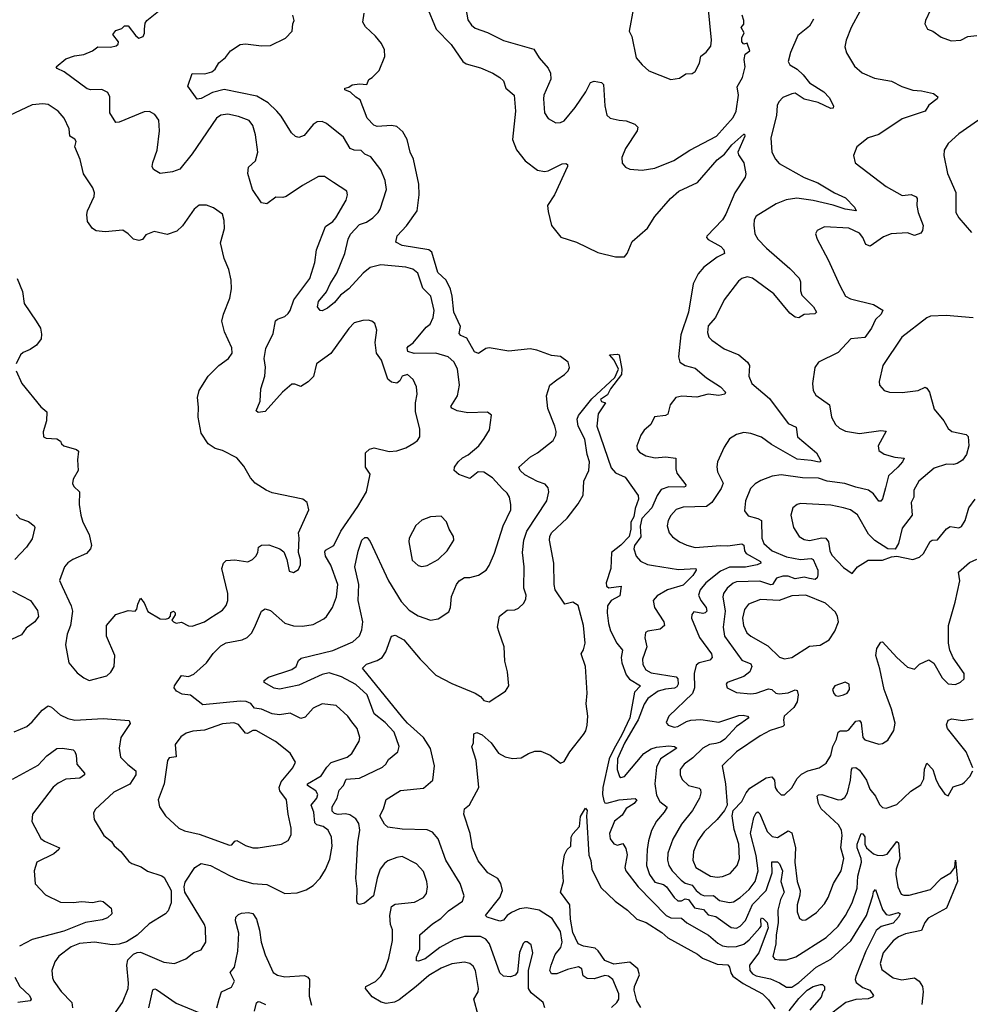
# Model space of a CAD drawing. Extents: x 1468344 to 1613994, y 525695 to 643861.
# Tile 371 of 427: x 1568285 to 1573629, y 620646 to 626179. Entities that reach past the tile are written whole.
import ezdxf

# ---------------------------------------------------------------- set-up
doc = ezdxf.new("R2010")
doc.units = 0

msp = doc.modelspace()

# ---------------------------------------------------------------- linework, layer by layer
at = {"layer": '0CON10XD'}
for points in [[(1570785.6, 626285), (1570805, 626177.5), (1570825, 626148), (1570845, 626131.2), (1570915, 626108), (1571005, 626061.5), (1571174.4, 626014.4), (1571206, 625965), (1571255, 625906.7), (1571268.6, 625878.6), (1571271.2, 625845), (1571232.2, 625755), (1571229.4, 625735), (1571235.9, 625655.9), (1571255, 625623.3), (1571299.3, 625599.3), (1571325, 625601.2), (1571345, 625611.2), (1571407.9, 625685), (1571466.7, 625773.3), (1571493.1, 625826.9), (1571515, 625833.5), (1571555.5, 625825.5), (1571567.8, 625815), (1571574.5, 625694.5), (1571585, 625643.3), (1571605, 625626), (1571655, 625614.3), (1571695, 625610.8), (1571742.4, 625592.4), (1571760.8, 625575), (1571756.9, 625555), (1571691.1, 625455), (1571669.2, 625405), (1571672.7, 625372.7), (1571691.2, 625351.2), (1571715, 625338.8), (1571785, 625334.4), (1571855, 625344.5), (1571962.7, 625387.3), (1572052.5, 625445), (1572201.9, 625525), (1572295, 625630), (1572312.1, 625665), (1572325.3, 625755), (1572317.4, 625802.6), (1572347.4, 625855), (1572362.5, 625915), (1572357.9, 625955), (1572363.7, 625986.3), (1572390, 626005), (1572375, 626046.7), (1572355, 626042.2), (1572343.9, 626055), (1572343.7, 626076.3), (1572357.5, 626105), (1572340.8, 626135), (1572355.6, 626154.4), (1572355.7, 626174.3), (1572346.7, 626205)], [(1570572.7, 626257.3), (1570625.6, 626125.6), (1570710.6, 626040.6), (1570775.6, 625945), (1570795, 625931.1), (1570875, 625907.7), (1570945, 625878.5), (1570984.4, 625855), (1571004.4, 625835), (1571018.6, 625795), (1571064.4, 625755), (1571072.9, 625665), (1571055.3, 625505), (1571077.3, 625447.3), (1571125.7, 625385.7), (1571195, 625334.4), (1571235, 625326.7), (1571255, 625330), (1571335, 625370), (1571355, 625370.6), (1571364, 625365), (1571365, 625353.3), (1571291.4, 625195), (1571252.2, 625135), (1571255, 625101.2), (1571275, 625022), (1571326.8, 624956.8), (1571415, 624929.3), (1571535, 624871.5), (1571635, 624847.1), (1571685, 624846), (1571700.6, 624865), (1571727.9, 624932.1), (1571815, 625008.1), (1571855, 625072.5), (1571942.9, 625175), (1571990, 625215), (1572095.3, 625264.7), (1572205, 625392), (1572246.9, 625423.1), (1572288.4, 625475), (1572355, 625535.8), (1572360, 625535), (1572360.6, 625525), (1572321.1, 625435), (1572325, 625418.8), (1572355.7, 625375), (1572366.4, 625313.6), (1572363.3, 625295), (1572305, 625206.7), (1572255, 625086), (1572235.5, 625055), (1572147, 624963), (1572145.7, 624955), (1572155, 624943.3), (1572226, 624905), (1572244, 624885), (1572247.5, 624865), (1572206.2, 624845), (1572130.9, 624789.1), (1572098.7, 624751.3), (1572070.6, 624695), (1572043.9, 624535), (1572001.3, 624408.7), (1571989.1, 624285), (1571996.2, 624255), (1572025, 624235.3), (1572081.2, 624221.2), (1572145.8, 624165.7), (1572224.3, 624115), (1572252, 624085), (1572248.8, 624075), (1572215, 624066.8), (1572155, 624075.3), (1572091.9, 624058.1), (1572006.4, 624063.6), (1571973.7, 624056.3), (1571941.2, 624015), (1571927.7, 623962.3), (1571915, 623953.8), (1571853.3, 623946.7), (1571833.3, 623905), (1571795, 623872.5), (1571776.1, 623843.9), (1571753.8, 623785), (1571756.2, 623765), (1571768.8, 623748.8), (1571805, 623727.5), (1571857.4, 623717.4), (1571915, 623723.3), (1571974, 623715), (1571974, 623655), (1571979.9, 623629.9), (1572029.5, 623565), (1572028, 623555), (1572018.2, 623551.8), (1571935, 623554.7), (1571891.4, 623538.6), (1571867.6, 623505), (1571838.3, 623435), (1571782.7, 623375), (1571772.7, 623332.7), (1571777.3, 623272.7), (1571741.8, 623225), (1571736.7, 623205), (1571751.4, 623165), (1571775, 623136.9), (1571815, 623117.1), (1571847.7, 623112.3), (1571988.7, 623088.7), (1572085, 623095.6), (1572088.6, 623085), (1572069.1, 623055), (1572015, 623001.2), (1571925.7, 622975), (1571868.8, 622941.2), (1571845.6, 622915), (1571853.3, 622875), (1571905.3, 622795.3), (1571909.4, 622775), (1571885.3, 622754.7), (1571816.4, 622743.6), (1571802.5, 622735), (1571798.9, 622705), (1571810.3, 622655), (1571786.2, 622585), (1571787.1, 622555), (1571805.7, 622525.7), (1571835, 622509.4), (1571975.5, 622485.5), (1571984.8, 622474.8), (1571986.5, 622445), (1571979.3, 622430.7), (1571966.8, 622423.2), (1571915, 622417.2), (1571873.5, 622405), (1571816.9, 622365), (1571795, 622333.3), (1571761.6, 622245), (1571745, 622216.8), (1571685, 622114.1), (1571645.9, 622025), (1571643, 621965), (1571656, 621925), (1571665, 621920.5), (1571685, 621926.7), (1571793.8, 622055), (1571835, 622081.5), (1571865, 622091.1), (1571935, 622099), (1571965.2, 622095.2), (1571980, 622085), (1571887.5, 622025), (1571865, 621979.2), (1571855.8, 621885), (1571865, 621821.2), (1571883.5, 621785), (1571923.9, 621753.9), (1571907.3, 621725), (1571864.6, 621675), (1571837.1, 621622.9), (1571819.4, 621565), (1571812.9, 621515), (1571809.4, 621425), (1571824.8, 621374.8), (1571855, 621332.8), (1571905, 621318.1), (1571921.4, 621305), (1571963.9, 621245), (1571985, 621227.5), (1572005, 621227.1), (1572025, 621238.4), (1572044.5, 621235), (1572078.2, 621188.2), (1572128.1, 621178.1), (1572155, 621147.6), (1572198.2, 621138.2), (1572285, 621077.9), (1572315, 621072.7), (1572335, 621084.5), (1572365, 621116.7), (1572405, 621207.4), (1572481.6, 621285), (1572514.3, 621385), (1572513, 621447), (1572545, 621446.4), (1572556, 621436), (1572573.4, 621395), (1572563.1, 621335), (1572583, 621275), (1572562.6, 621235), (1572546.5, 621175), (1572548.1, 621105), (1572536.5, 621035), (1572535.8, 620985), (1572518.5, 620915), (1572530, 620900), (1572555, 620895.4), (1572595, 620895.5), (1572648.2, 620911.8), (1572819.4, 621020.6), (1572885.3, 621084.7), (1572927.9, 621145), (1572964.1, 621215.9), (1572992.3, 621297.7), (1572996.3, 621365), (1573016.2, 621445), (1573014.8, 621465), (1572993.1, 621525), (1572992.6, 621545), (1573015, 621605.7), (1573025, 621603.1), (1573035, 621586), (1573036.3, 621546.3), (1573046.1, 621525), (1573085, 621491.1), (1573105, 621483.2), (1573135, 621481.3), (1573160.6, 621489.4), (1573215, 621560.8), (1573225, 621554), (1573232.8, 621465), (1573211.8, 621405), (1573210, 621375), (1573220.4, 621305), (1573240, 621265), (1573255, 621258.9), (1573285, 621259.8), (1573405, 621291.4), (1573465, 621352.1), (1573518.9, 621385), (1573541.2, 621415), (1573545, 621456.4), (1573555.9, 621335), (1573494.4, 621185.6), (1573391.1, 621128.9), (1573372.9, 621105), (1573355, 621060.4), (1573265, 621042.1), (1573225, 621024.5), (1573195, 621002.9), (1573138.8, 620935), (1573121.2, 620875), (1573130.5, 620840.5), (1573194.2, 620795), (1573243.1, 620783.1), (1573315, 620794.6), (1573341.1, 620775), (1573360, 620745), (1573364.5, 620715), (1573355.6, 620645)], [(1571735.5, 626245), (1571711.9, 626115), (1571725.6, 626085), (1571750, 625965), (1571783.3, 625925), (1571822.3, 625892.3), (1571945, 625842.5), (1571995, 625850), (1572030, 625875), (1572065, 625876.2), (1572081.2, 625888.8), (1572105.8, 625935), (1572114, 625975), (1572143.9, 625996.1), (1572169.7, 626030.3), (1572174.2, 626065), (1572154.4, 626255)], [(1573010.4, 626229.6), (1572958.6, 626135), (1572930.8, 626065), (1572922.7, 626027.3), (1572932.2, 625992.2), (1572977.9, 625917.9), (1573021.3, 625881.3), (1573090.3, 625850.3), (1573186.4, 625833.6), (1573243, 625803), (1573305, 625783.6), (1573355, 625780), (1573422.5, 625765), (1573446.7, 625745), (1573442.5, 625735), (1573395, 625698), (1573374.2, 625665), (1573245, 625622.5), (1573115, 625534.3), (1573055, 625515.8), (1572991.2, 625465), (1572972, 625415), (1572981.2, 625375), (1573155, 625241.9), (1573245, 625191.4), (1573296.9, 625196.9), (1573324.4, 625184.4), (1573330, 625175), (1573328.2, 625135), (1573336.4, 625095), (1573362.8, 625022.8), (1573360.4, 624995), (1573350.4, 624979.6), (1573315, 624966.2), (1573275, 624980.8), (1573183.3, 624975), (1573140.9, 624959.1), (1573065, 624906.7), (1573041.9, 624915), (1573024.4, 624955), (1573005, 624980), (1572945, 625006.9), (1572810, 625015), (1572767.5, 624995), (1572758.8, 624975), (1572768, 624945), (1572830.3, 624830.3), (1572894.6, 624684.6), (1572927.1, 624625), (1572955, 624609.5), (1573085, 624578.9), (1573136.8, 624546.8)], [(1573405.8, 626235), (1573376.2, 626175), (1573373.8, 626155), (1573387.5, 626125), (1573417.5, 626115), (1573465, 626080), (1573520.5, 626060.5), (1573575, 626064), (1573615, 626083.8), (1573665, 626090.8)], [(1569762.9, 624085), (1569665, 623978), (1569625, 623971.2), (1569615, 623980), (1569636.9, 624035), (1569641.2, 624105), (1569662.7, 624175), (1569666.1, 624226.1), (1569659.1, 624275), (1569668.7, 624331.3), (1569710.5, 624415), (1569723.8, 624486.2), (1569735, 624496.7), (1569775, 624511.4), (1569795, 624528.1), (1569806.2, 624545), (1569825.4, 624605), (1569917.1, 624725), (1569944.4, 624815), (1569954.5, 624885), (1570003.8, 625016.2), (1570045, 625045.6), (1570061.5, 625065), (1570120.6, 625165), (1570128.1, 625195), (1570124.2, 625215), (1570050, 625265), (1569998.3, 625298.3), (1569965, 625297.5), (1569875, 625247.5), (1569783.6, 625186.4), (1569765, 625180.6), (1569725, 625180.8), (1569675, 625144), (1569645, 625150.8), (1569594.6, 625225), (1569567.5, 625315), (1569570.6, 625349.4), (1569610, 625385), (1569624, 625435), (1569611.5, 625531.5), (1569596.5, 625585), (1569575, 625612.9), (1569514.4, 625635.6), (1569455, 625647.8), (1569415, 625643.1), (1569390.8, 625625), (1569254.3, 625425), (1569185, 625339.4), (1569145, 625324.2), (1569075, 625314.2), (1569037.9, 625337.9), (1569030.6, 625355), (1569033.3, 625376.7), (1569057.7, 625445), (1569070.6, 625555), (1569068, 625615), (1569045.5, 625645.5), (1569015, 625662.5), (1568985, 625661.4), (1568845, 625604), (1568825, 625602), (1568791.2, 625655), (1568792.2, 625745), (1568780.7, 625770.7), (1568746.9, 625786.9), (1568685, 625784.2), (1568665, 625791.1), (1568535, 625885.6), (1568496.2, 625905), (1568490.8, 625915), (1568545, 625960), (1568593.4, 625976.6), (1568645, 625983.5), (1568695.4, 626004.6), (1568725, 626026.5), (1568795, 626024.4), (1568828.3, 626031.7), (1568838.9, 626041.1), (1568840.6, 626055), (1568808.9, 626095), (1568825, 626117.5), (1568860.2, 626129.8), (1568875, 626145.4), (1568895.4, 626145), (1568937.6, 626087.6), (1568955, 626076), (1568978.8, 626085), (1568986.7, 626103.3), (1568986.9, 626125), (1568991.2, 626158.8), (1569000, 626175), (1569065, 626227.5)], [(1570863.1, 620585), (1570837.7, 620675), (1570861.5, 620715), (1570864.5, 620735), (1570847.7, 620835), (1570835, 620860), (1570815, 620875.6), (1570785, 620883.3), (1570715, 620872.7), (1570655, 620849.6), (1570585, 620807.2), (1570514.6, 620745), (1570418.9, 620671.1), (1570391.6, 620658.4), (1570345, 620649.6), (1570317.2, 620657.2), (1570267.5, 620687.5), (1570228.8, 620735), (1570231.2, 620745), (1570285, 620774.4), (1570315, 620804.3), (1570338.8, 620845), (1570360.8, 620905), (1570380.4, 621005), (1570380.4, 621065), (1570370.5, 621095), (1570365.4, 621145), (1570374.4, 621195), (1570395, 621208.5), (1570505, 621218.9), (1570555, 621246), (1570571.1, 621268.9), (1570577.8, 621305), (1570574.4, 621335), (1570555, 621392), (1570515.4, 621435.4), (1570435, 621475.8), (1570405, 621471.4), (1570355, 621451.5), (1570335, 621436.7), (1570312, 621405), (1570294.5, 621355), (1570274.2, 621255), (1570223.6, 621213.6), (1570195, 621206.7), (1570185, 621212.5), (1570180, 621225), (1570181.9, 621295), (1570174.1, 621355), (1570185.8, 621555), (1570197.4, 621625), (1570191.7, 621661.7), (1570175, 621687.9), (1570140.6, 621710.6), (1570116.6, 621716.6), (1570075, 621712.7), (1570055, 621717.2), (1570042, 621732), (1570041.8, 621755), (1570070, 621805), (1570080.8, 621849.2), (1570105, 621875.8), (1570119.8, 621910.2), (1570195, 621916.2), (1570325, 621978.2), (1570343.5, 621995), (1570358.9, 622021.1), (1570410.8, 622065), (1570418.5, 622095), (1570390.8, 622175), (1570339.7, 622229.7), (1570278.1, 622278.1), (1570238.6, 622385), (1570175, 622442.2), (1570095, 622485.9), (1570025, 622508.7), (1569985, 622499.4), (1569855, 622440), (1569745, 622416.7), (1569715, 622422.5), (1569660, 622455), (1569658.8, 622465), (1569683.3, 622485), (1569815, 622526.4), (1569839.5, 622545), (1569852.7, 622577.3), (1569868.3, 622591.7), (1570045, 622634.8), (1570157.3, 622682.7), (1570195, 622715.6), (1570209.1, 622750.9), (1570214.1, 622795), (1570187, 622915), (1570191.6, 623005), (1570169.5, 623105), (1570188.1, 623191.9), (1570209.4, 623255), (1570225, 623270), (1570239.1, 623269.1), (1570255, 623245.8), (1570358.7, 623025), (1570429, 622909), (1570475, 622860.9), (1570525, 622829.1), (1570595, 622804.2), (1570637.7, 622812.3), (1570698.3, 622851.7), (1570706.7, 622875), (1570712.6, 622937.4), (1570740, 623005), (1570755, 623025.8), (1570785, 623044.4), (1570815, 623044.3), (1570865, 623057.1), (1570907.5, 623085), (1570925, 623111.2), (1570955, 623181.2), (1571002.2, 623335), (1571045.5, 623425), (1571046.9, 623455), (1571037.8, 623495), (1571025, 623518.6), (1570998.3, 623541.7), (1570943.5, 623605), (1570895, 623636.9), (1570861.5, 623638.5), (1570815, 623600), (1570752.8, 623622.8), (1570728, 623645), (1570729.2, 623665), (1570750, 623695), (1570775, 623716.7), (1570806.8, 623733.2), (1570865.8, 623785), (1570896, 623825), (1570926.2, 623875), (1570936.7, 623956.7), (1570915, 623973.3), (1570805, 623970), (1570745, 623980.4), (1570714, 623995), (1570708, 624005), (1570746.7, 624065), (1570757.7, 624125), (1570746.3, 624216.3), (1570726, 624256), (1570693.7, 624283.6), (1570625, 624305.3), (1570503.3, 624303.3), (1570466.7, 624315), (1570464.2, 624335), (1570470.8, 624345), (1570496.8, 624363.2), (1570569.2, 624450.8), (1570592.4, 624467.6), (1570608.9, 624505), (1570615.4, 624545), (1570595.6, 624625), (1570551, 624671), (1570523.5, 624755), (1570495, 624776.4), (1570455, 624788.5), (1570315, 624801.8), (1570255, 624785.8), (1570216.2, 624755), (1570135, 624667.3), (1570088.3, 624631.7), (1570055, 624590.7), (1570015, 624557.5), (1569985, 624542.9), (1569974.6, 624544.6), (1569960, 624565), (1569964.5, 624595), (1570010.6, 624649.4), (1570030, 624695), (1570068.8, 624755), (1570112.7, 624865), (1570132.4, 624945), (1570145.6, 624974.4), (1570195, 625028.5), (1570235, 625042.1), (1570270, 625065), (1570300.5, 625095), (1570311.8, 625115), (1570347.5, 625225), (1570340, 625275), (1570316, 625336), (1570258.3, 625408.3), (1570225, 625423.1), (1570204.1, 625444.1), (1570165, 625446.5), (1570143.2, 625455), (1570105, 625519.6), (1570010, 625595), (1569985, 625607.8), (1569956.7, 625605), (1569935, 625590), (1569885, 625529.2), (1569855, 625516.7), (1569835, 625523.3), (1569812.7, 625542.7), (1569755, 625636.7), (1569731.2, 625665), (1569682, 625712), (1569618.9, 625748.9), (1569435, 625786.8), (1569370, 625770), (1569305, 625735.5), (1569283.4, 625733.4), (1569231.2, 625805), (1569255, 625876.2), (1569325.8, 625875.8), (1569365, 625885.7), (1569385, 625902), (1569405, 625937.1), (1569443.1, 625966.9), (1569470.6, 626005), (1569525, 626039.5), (1569555, 626043.6), (1569645, 626033.1), (1569695, 626034.5), (1569780, 626075), (1569816.2, 626115), (1569820, 626155), (1569828.8, 626175), (1569820.8, 626205)], [(1571304.7, 624155.3), (1571347.5, 624185), (1571367.5, 624205), (1571376, 624225), (1571367.5, 624255), (1571325, 624285.5), (1571275, 624292.1), (1571192.6, 624322.6), (1571155, 624329.1), (1571035, 624315.8), (1570925, 624335.4), (1570905, 624330.9), (1570865, 624303.6), (1570842.4, 624312.4), (1570799.1, 624389.1), (1570764.3, 624405), (1570755.8, 624415), (1570762.7, 624455), (1570725.3, 624535), (1570716.3, 624625), (1570706, 624665), (1570682, 624715), (1570635, 624759.2), (1570602.6, 624872.6), (1570585, 624885.3), (1570435, 624910), (1570399.3, 624929.3), (1570406.2, 624965), (1570460.2, 625019.8), (1570518.9, 625105), (1570530.9, 625195), (1570528.8, 625255), (1570499.5, 625395), (1570479.6, 625435), (1570463.1, 625505), (1570438.7, 625548.7), (1570405, 625578.2), (1570374.6, 625585.4), (1570295, 625578.6), (1570275, 625586), (1570238.8, 625625), (1570199.3, 625729.3), (1570175, 625743.3), (1570145, 625772.5), (1570112.5, 625785), (1570112.5, 625795), (1570135, 625800), (1570155, 625813.3), (1570195, 625818.6), (1570237.5, 625815), (1570247, 625843), (1570267.5, 625855), (1570305.8, 625894.2), (1570338.3, 625971.7), (1570335, 626010), (1570318.8, 626045), (1570285.7, 626085.7), (1570228.3, 626138.3), (1570214.2, 626165), (1570221.2, 626215)], [(1572747.9, 626182.1), (1572725, 626143.5), (1572660, 626090), (1572617.8, 625995), (1572604.3, 625945), (1572615, 625926), (1572655, 625901.5), (1572689.4, 625869.4), (1572725, 625824.5), (1572804.5, 625774.5), (1572835, 625741.2), (1572858.8, 625695), (1572858, 625682), (1572845, 625680.8), (1572773.3, 625713.3), (1572695, 625733.1), (1572645, 625765.4), (1572625, 625763.2), (1572575, 625741.8), (1572552, 625718), (1572543.4, 625696.6), (1572539.2, 625640.8), (1572508.1, 625515), (1572512.5, 625435), (1572533.5, 625395), (1572555, 625371.8), (1572695, 625291.8), (1572772.1, 625262.1), (1572866.2, 625206.2), (1572927.5, 625177.5), (1572978.6, 625125), (1572986.7, 625105), (1572925, 625113.9), (1572857.2, 625137.2), (1572745, 625162.6), (1572653.8, 625176.2), (1572593.8, 625166.2), (1572536.9, 625145), (1572425.7, 625075), (1572414.5, 625055), (1572411.1, 625025), (1572416.6, 624976.6), (1572434.4, 624945), (1572482.5, 624895), (1572615, 624781.4), (1572666.6, 624726.6), (1572674.5, 624705), (1572673.6, 624655), (1572680.9, 624630.9), (1572746.9, 624565), (1572764, 624535), (1572754.3, 624525.7), (1572695, 624523.1), (1572665, 624504), (1572645, 624507.1), (1572615, 624530.5), (1572525, 624638.2), (1572405, 624726), (1572375, 624734), (1572345, 624724.6), (1572325, 624708.8), (1572245.5, 624604.5), (1572197.1, 624505), (1572155, 624458.8), (1572150.7, 624420.7), (1572158.9, 624395), (1572175, 624378.9), (1572245, 624329.4), (1572326.7, 624295), (1572376.7, 624255), (1572387.5, 624235), (1572384.4, 624175), (1572401.5, 624135), (1572499.5, 624049.5), (1572605, 623909.1), (1572649.4, 623889.4), (1572658.2, 623835), (1572763.8, 623745), (1572786.4, 623703.6), (1572786.4, 623693.6), (1572778.3, 623691.7), (1572735, 623702.7), (1572655, 623710.2), (1572511.2, 623791.2), (1572455, 623832.7), (1572395, 623853.3), (1572355, 623860), (1572315, 623848.8), (1572275.8, 623824.2), (1572245, 623776.7), (1572206.9, 623695), (1572203.4, 623666.6), (1572208.3, 623638.3), (1572240.3, 623575), (1572229.1, 623545), (1572175.4, 623465), (1572145, 623442.4), (1572015, 623438.7), (1571975, 623425.5), (1571945, 623392.9), (1571930.5, 623365), (1571925.6, 623335), (1571935.5, 623295.5), (1571955, 623272.9), (1571995, 623245.6), (1572035, 623225.6), (1572082.6, 623212.6), (1572225, 623224.2), (1572265, 623221.9), (1572345, 623232.7), (1572355.9, 623225.9), (1572359.7, 623195), (1572368.8, 623178.8), (1572449.2, 623135), (1572452, 623125), (1572431.2, 623115), (1572365, 623101.9), (1572275, 623102.3), (1572225, 623079.6), (1572142.2, 623015), (1572109.3, 622975), (1572100, 622945), (1572114.9, 622914.9), (1572143.4, 622875), (1572147.8, 622855), (1572138.9, 622845), (1572125, 622841.4), (1572075, 622851.1), (1572063.2, 622836.8), (1572061.8, 622815), (1572106.4, 622706.4), (1572173.6, 622615), (1572178.1, 622595), (1572165, 622580), (1572105.4, 622564.6), (1572087.6, 622552.4), (1572076, 622504), (1572077.7, 622425), (1572068, 622392), (1571934.2, 622265), (1571919.3, 622229.3), (1571930, 622215), (1571965, 622203.5), (1571985, 622206.7), (1572034.1, 622235.9), (1572057.1, 622242.9), (1572114.7, 622245.3), (1572215, 622231.6), (1572328, 622268), (1572351.1, 622271.1), (1572376.2, 622265), (1572383.8, 622255), (1572315, 622206.1), (1572248.2, 622135), (1572225, 622118), (1572199.2, 622110.8), (1572162.9, 622105), (1572125, 622085.9), (1572069.3, 622030.7), (1572020, 621995), (1571998.5, 621965), (1571997.8, 621935), (1572009.8, 621909.8), (1572045, 621874.5), (1572105, 621860), (1572112.5, 621852.5), (1572114.1, 621835), (1572105.9, 621805), (1572066.9, 621735), (1572005, 621658.5), (1571956.4, 621573.6), (1571928.8, 621495), (1571927.1, 621455), (1571934, 621425), (1571952.3, 621395), (1572002.7, 621342.7), (1572026.8, 621326.8), (1572065, 621314.7), (1572087.1, 621285), (1572115, 621262.4), (1572135, 621254.4), (1572185, 621256.3), (1572218.3, 621228.3), (1572275, 621217.8), (1572297.6, 621222.4), (1572334.4, 621245.6), (1572385, 621290.3), (1572420, 621335), (1572437.1, 621395), (1572425, 621481.9)], [(1568266, 624205), (1568298, 624135), (1568404.1, 624004.1), (1568437.5, 623975), (1568436.1, 623923.9), (1568417, 623863), (1568420, 623835), (1568435, 623826.7), (1568495, 623823.3), (1568515, 623810), (1568520, 623795), (1568534.1, 623784.1), (1568604, 623764), (1568616.7, 623755), (1568610, 623705), (1568613.8, 623645), (1568585, 623597.5), (1568582.3, 623572.3), (1568590, 623555), (1568622, 623525), (1568620, 623455), (1568629.2, 623395), (1568640.8, 623355), (1568675.8, 623285), (1568688.6, 623225), (1568682.9, 623205), (1568661.5, 623178.5), (1568583.3, 623145), (1568555, 623126.2), (1568536.7, 623105), (1568508.3, 623028.3), (1568525, 622993.3), (1568574.3, 622884.3), (1568582, 622855), (1568571.2, 622775), (1568552, 622725), (1568542, 622665), (1568561.2, 622565), (1568608.8, 622508.8), (1568645, 622480), (1568675, 622466), (1568775, 622492), (1568797.9, 622512.1), (1568815.8, 622545), (1568820, 622605), (1568774, 622715), (1568773.8, 622775), (1568825, 622836.2), (1568895, 622858), (1568935, 622855.7), (1568944.5, 622865.5), (1568949.5, 622895), (1568965, 622927.5), (1568985, 622901.2), (1569005, 622854), (1569075, 622812.9), (1569105, 622810), (1569123.8, 622816.2), (1569133.3, 622826.7), (1569135, 622846.7), (1569150, 622855), (1569160, 622845), (1569160, 622835), (1569140, 622805), (1569150, 622795), (1569165, 622787.5), (1569195, 622792.5), (1569235, 622772.5), (1569255, 622770.8), (1569325, 622794.2), (1569353.3, 622815), (1569425, 622860), (1569445, 622886.2), (1569455.4, 622914.6), (1569455.6, 622955), (1569422, 623095), (1569430, 623125), (1569445, 623140), (1569495, 623144), (1569567.3, 623132.7), (1569594.1, 623145.9), (1569613.3, 623165), (1569623.3, 623185), (1569627.5, 623215), (1569645, 623226.2), (1569685, 623228), (1569746.7, 623205), (1569769.4, 623189.4), (1569786.2, 623145), (1569800.5, 623080.5), (1569825, 623073.3), (1569851.7, 623088.3), (1569863.3, 623115), (1569863.3, 623145), (1569852, 623185), (1569856.9, 623265), (1569852.5, 623295), (1569910, 623425), (1569901.2, 623465), (1569877.5, 623485), (1569705, 623520.8), (1569671.2, 623535), (1569608.8, 623575), (1569582.5, 623605), (1569545, 623670), (1569505, 623716.2), (1569425, 623758.6), (1569385, 623769.4), (1569345.3, 623795.3), (1569305.6, 623855), (1569289.4, 623945), (1569291.2, 624001.2), (1569284, 624055), (1569293.8, 624095), (1569343.8, 624175), (1569404.5, 624235.5), (1569459.2, 624275), (1569479.4, 624305), (1569478, 624335), (1569436.2, 624425), (1569421.2, 624485), (1569430, 624525), (1569466.9, 624615), (1569475.8, 624665.8), (1569473.1, 624715), (1569460, 624775), (1569435, 624837.5), (1569414.4, 624925), (1569436.7, 625005), (1569435, 625050), (1569425, 625086.7), (1569375, 625121.2), (1569336.1, 625136.1), (1569293.6, 625136.4), (1569266.1, 625113.9), (1569200.3, 625019.7), (1569168.6, 624991.4), (1569115, 624972), (1569040.7, 624989.3), (1568995, 624970), (1568975, 624943.8), (1568955, 624937.5), (1568925.6, 624945.6), (1568895, 624976.2), (1568865, 624996), (1568765, 624987.5), (1568715, 624992.9), (1568694, 625005), (1568667.1, 625045), (1568661.9, 625085), (1568665.7, 625105), (1568704, 625185), (1568706.1, 625206.1), (1568696.7, 625235), (1568643.7, 625313.7), (1568625, 625393.3), (1568596.2, 625465), (1568602.5, 625495), (1568595, 625507.5), (1568567.5, 625525), (1568562.5, 625565), (1568536.1, 625626.1), (1568502.5, 625665), (1568445, 625702), (1568415, 625707.1), (1568355, 625701.4), (1568225, 625638)], [(1573675.5, 625614.5), (1573565, 625538), (1573505, 625483.8), (1573482, 625445), (1573479.2, 625415), (1573500.8, 625315), (1573547.8, 625207.8), (1573547.5, 625095), (1573564, 625065), (1573635, 624983.8)], [(1568270.8, 624725), (1568300.9, 624650.9), (1568311.4, 624585), (1568377.1, 624485), (1568402.7, 624445), (1568408.7, 624411.3), (1568405.6, 624385), (1568380.4, 624349.6), (1568345, 624325.7), (1568305, 624309.2), (1568290, 624295), (1568266.2, 624245)], [(1573136.8, 624546.8), (1573127.8, 624525), (1573095.6, 624495), (1573072.9, 624445), (1573036.4, 624393.6), (1572956.2, 624385), (1572885, 624308.6), (1572775.4, 624254.6), (1572754.4, 624225), (1572741.4, 624135), (1572746, 624095), (1572759.7, 624069.7), (1572836.9, 624015), (1572849.2, 623945), (1572870.8, 623905), (1572893.8, 623883.8), (1572927.1, 623867.1), (1573005, 623853.9), (1573125, 623870.9), (1573156, 623866), (1573111.1, 623785), (1573115, 623758), (1573145, 623736.5), (1573205, 623720.5), (1573256, 623715), (1573247.1, 623695), (1573221.5, 623665), (1573168.9, 623615), (1573152.7, 623547.3), (1573135, 623486.7), (1573125, 623473.8), (1573115, 623473.8), (1573084.5, 623515), (1573057.1, 623535), (1572985, 623551.1), (1572922.8, 623572.8), (1572825, 623584.8), (1572775, 623601.8), (1572685.3, 623605.3), (1572565, 623621.2), (1572515, 623613.5), (1572451.3, 623588.7), (1572419.4, 623570.6), (1572393.1, 623545), (1572365.5, 623475), (1572359.7, 623419.7), (1572380.7, 623390.7), (1572435, 623376.7), (1572454.2, 623364.2), (1572457.6, 623265), (1572468.5, 623235), (1572515.5, 623195), (1572595, 623161.1), (1572675, 623145.2), (1572735, 623150.3), (1572745, 623145.5), (1572771.6, 623085), (1572771.2, 623058.8), (1572767.2, 623042.8), (1572757.1, 623032.9), (1572725, 623038.2), (1572695, 623046), (1572645, 623037.7), (1572605, 623052.5), (1572575, 623052.6), (1572539.8, 623040.2), (1572516.8, 623005), (1572507.4, 623002.6), (1572445, 623023.4), (1572315, 623019.2), (1572295, 623012.5), (1572262.5, 622985), (1572242.1, 622955), (1572236.8, 622935), (1572250.3, 622855), (1572240.3, 622765), (1572246.8, 622715), (1572345, 622579.6), (1572395, 622559.4), (1572400, 622545), (1572389.6, 622515), (1572355, 622488.5), (1572261.2, 622455), (1572256.2, 622445), (1572261.2, 622425), (1572315, 622397.1), (1572395, 622390), (1572425, 622393.8), (1572495, 622418.4), (1572512.5, 622415), (1572534.7, 622394.8), (1572555, 622389.6), (1572605, 622396.7), (1572645, 622413.3), (1572655, 622409.2), (1572661.8, 622385), (1572655, 622346), (1572636.7, 622313.3), (1572582.5, 622265), (1572577.9, 622245), (1572582.5, 622215), (1572575, 622206.7), (1572504.2, 622185), (1572447.1, 622155), (1572314.4, 622065), (1572234.4, 621985.6), (1572253.3, 621885), (1572261.2, 621765), (1572246.1, 621733.9), (1572206, 621685), (1572132.5, 621615), (1572096.2, 621565), (1572072.3, 621505), (1572068.2, 621455), (1572085.6, 621415), (1572168.8, 621365), (1572205, 621359.6), (1572236.7, 621363.3), (1572279.6, 621380.4), (1572318.2, 621425), (1572331.8, 621465), (1572327.1, 621545), (1572302.1, 621627.9), (1572290, 621705), (1572296, 621734), (1572345, 621786), (1572368.5, 621835), (1572389.2, 621860.8), (1572481.7, 621918.3), (1572513.8, 621923.8), (1572528.8, 621905), (1572532.5, 621865), (1572542.9, 621845), (1572565, 621822), (1572585, 621823.8), (1572625, 621862), (1572656.2, 621915), (1572680.3, 621939.7), (1572715, 621957.7), (1572778.8, 621975), (1572819.2, 622000.8), (1572845, 622044), (1572856.7, 622095), (1572876.2, 622135), (1572885.7, 622174.3), (1572896.9, 622183.1), (1572935, 622182.9), (1572945, 622188.2), (1572985, 622236.2), (1573005, 622240), (1573015, 622227.5), (1573024.5, 622145), (1573035, 622131.9), (1573115, 622107.1), (1573135, 622110.8), (1573165, 622130.8), (1573199.2, 622185), (1573205.6, 622225), (1573186.5, 622305), (1573160.6, 622370.6), (1573144.1, 622415), (1573120.3, 622530.3), (1573097.1, 622605), (1573104.2, 622645), (1573125, 622680), (1573135, 622683.3), (1573215.3, 622595.3), (1573275, 622540), (1573315, 622530), (1573342.8, 622557.2), (1573395, 622581.4), (1573423.5, 622563.5), (1573471.1, 622481.1), (1573505, 622445.8), (1573545, 622442.9), (1573574.4, 622455.6), (1573594, 622475), (1573594.3, 622505), (1573531.9, 622591.9), (1573513.8, 622635), (1573506.1, 622675), (1573506.5, 622775), (1573544.1, 622905.9), (1573570, 623025), (1573561.4, 623075), (1573625, 623129.4), (1573665, 623147.5)], [(1573645, 624503.1), (1573493, 624517), (1573405, 624512.5), (1573385, 624504), (1573244.3, 624395), (1573137.1, 624235), (1573115.8, 624145), (1573118, 624125), (1573145, 624096), (1573173.6, 624086.4), (1573245, 624083.1), (1573335, 624095.6), (1573375, 624114.2), (1573385, 624109.2), (1573398.5, 624085), (1573425, 623990), (1573480, 623925), (1573505, 623882.5), (1573525, 623864), (1573605, 623847.5), (1573617, 623837), (1573620.8, 623785), (1573606.6, 623735), (1573585, 623703.1), (1573555, 623685.6), (1573535, 623679.4), (1573495, 623681.5), (1573425, 623658.2), (1573340, 623585), (1573311.8, 623535), (1573311.5, 623495), (1573296.9, 623465), (1573302.7, 623395), (1573245, 623321.2), (1573224.4, 623235.6), (1573206.2, 623203.8), (1573165, 623205.6), (1573092.2, 623252.2), (1573057.2, 623287.2), (1572995, 623396.7), (1572955, 623423.8), (1572915, 623435.5), (1572845, 623450), (1572675, 623460.5), (1572654.6, 623455.4), (1572632, 623435), (1572620.8, 623395), (1572634.3, 623325), (1572667.5, 623275), (1572695, 623257.8), (1572725, 623252.9), (1572795, 623267.3), (1572815.7, 623265.7), (1572830.8, 623245), (1572839.6, 623195), (1572850.4, 623170.4), (1572915, 623100), (1572965, 623066.7)], [(1568792.2, 620555), (1568863.6, 620655), (1568894.6, 620735), (1568897.3, 620765), (1568888.2, 620865), (1568893.8, 620896.2), (1568925, 620927.5), (1568945, 620937.5), (1568965, 620938.1), (1569095, 620881.9), (1569155, 620875.7), (1569219.7, 620900.3), (1569265, 620936.2), (1569305, 620951.2), (1569332, 620995), (1569330, 621075), (1569324.2, 621094.2), (1569214, 621275), (1569209.2, 621305), (1569215, 621332.5), (1569270, 621415), (1569305, 621436.5), (1569358, 621425), (1569465, 621369.5), (1569509.4, 621349.4), (1569595.7, 621324.3), (1569675, 621318.8), (1569775, 621267.5), (1569845, 621271.4), (1569895, 621288.6), (1569935, 621314.2), (1569974.6, 621355.4), (1570005, 621404), (1570028, 621462), (1570042.5, 621535), (1570038.8, 621585), (1570020, 621625), (1569990.6, 621645), (1569955.2, 621655.2), (1569945.2, 621665.2), (1569938.6, 621725), (1569923.4, 621765), (1569954.7, 621805), (1569960.4, 621825), (1569949.5, 621845), (1569903.6, 621875), (1569903.5, 621885), (1569980.8, 621929.2), (1570011.2, 621978.8), (1570036, 622004), (1570126, 622034), (1570152.5, 622055), (1570194.2, 622125), (1570196.5, 622145), (1570182.2, 622195), (1570153.1, 622233.1), (1570129.2, 622265), (1570065, 622325.6), (1569985, 622334.3), (1569935, 622310), (1569890.9, 622259.1), (1569865, 622252.5), (1569805, 622281.1), (1569745, 622272.6), (1569705, 622277.4), (1569645, 622304.3), (1569605, 622310.5), (1569585, 622336.2), (1569557.6, 622347.6), (1569525, 622349.2), (1569315, 622329.5), (1569245, 622383.1), (1569199.3, 622389.3), (1569166.2, 622405), (1569153.8, 622425), (1569156.2, 622435), (1569195, 622493.8), (1569235, 622488.6), (1569265, 622501.5), (1569335.7, 622564.3), (1569372.4, 622617.6), (1569415, 622660), (1569445, 622677.7), (1569535, 622693.5), (1569563.8, 622706.2), (1569589.1, 622730.9), (1569606, 622764), (1569643.8, 622855), (1569665, 622868.8), (1569695, 622858.6), (1569775, 622787.5), (1569825, 622772.7), (1569875, 622771.5), (1569935, 622780.6), (1569995, 622811.4), (1570010, 622825), (1570044.4, 622875), (1570065.5, 622935), (1570074.5, 623005), (1570035, 623113.1), (1570004.7, 623165), (1570000.7, 623189.3), (1570005, 623198.1), (1570051.2, 623225), (1570090, 623305), (1570186.4, 623443.6), (1570234.4, 623525), (1570255.6, 623625), (1570230, 623665), (1570230, 623745), (1570252.5, 623765), (1570277.7, 623772.3), (1570362.7, 623752.7), (1570405, 623755.8), (1570455, 623772.9), (1570500.9, 623799.1), (1570522, 623815), (1570534.2, 623835), (1570535, 623880), (1570510, 623975), (1570510, 624025), (1570518.9, 624075), (1570515.8, 624115), (1570496.2, 624156.2), (1570465, 624184.5), (1570435, 624175.4), (1570421.2, 624148.8), (1570405, 624136.9), (1570375, 624142.7), (1570355, 624159.5), (1570318.5, 624265), (1570290.4, 624305), (1570282.7, 624365), (1570293.1, 624435), (1570281.1, 624471.1), (1570265.6, 624485.6), (1570245, 624491.4), (1570215, 624488.6), (1570164.5, 624475.5), (1570135, 624444), (1570035, 624302.5), (1569953.8, 624245), (1569935.9, 624174.1), (1569906.4, 624143.6), (1569865, 624117.5), (1569831.7, 624131.7), (1569815, 624130), (1569762.9, 624085)], [(1571611.4, 620628.6), (1571641.9, 620655), (1571652.2, 620675), (1571653.5, 620705), (1571620, 620785), (1571595, 620803.6), (1571575, 620806.8), (1571515, 620789.2), (1571475, 620790.4), (1571453.5, 620805), (1571444.2, 620845), (1571425.5, 620855.5), (1571365, 620842), (1571305, 620816.5), (1571275, 620816.9), (1571266.1, 620835), (1571272, 620865), (1571294.8, 620925), (1571327.1, 620965), (1571334.2, 620995), (1571325.7, 621055.7), (1571278.3, 621128.3), (1571205, 621173.8), (1571135, 621188.2), (1571095, 621181.4), (1571049.3, 621160.7), (1571025.5, 621145), (1571005, 621119.2), (1570985, 621112), (1570913.3, 621135), (1570903.8, 621145), (1570985, 621246), (1570998.5, 621285), (1570990.6, 621325), (1570972, 621352), (1570916.2, 621385), (1570861.7, 621451.7), (1570831.1, 621525), (1570817.1, 621605), (1570782.5, 621715), (1570785.8, 621744.2), (1570814.2, 621765.8), (1570865.7, 621865), (1570851.1, 622015), (1570826.7, 622093.3), (1570836.7, 622115), (1570837.5, 622165), (1570855, 622174), (1570885, 622160), (1570935, 622114.4), (1570976.7, 622056.7), (1571015, 622036.4), (1571055, 622027.8), (1571105, 622031.4), (1571145, 622055.7), (1571181.7, 622068.3), (1571215, 622069.2), (1571266.2, 622045), (1571325, 622000.6), (1571345, 622009.4), (1571377.7, 622065), (1571455, 622161.1), (1571467.2, 622182.8), (1571474.3, 622215), (1571478.1, 622265), (1571468.8, 622335), (1571474.5, 622395), (1571466, 622545), (1571442, 622615), (1571455, 622637.5), (1571464.7, 622675.3), (1571454.2, 622775), (1571425, 622886.5), (1571395, 622905.4), (1571350, 622895), (1571295.6, 622975), (1571289.5, 623005), (1571286.9, 623125), (1571262.9, 623255), (1571264.3, 623275), (1571275.5, 623294.5), (1571362.4, 623377.6), (1571425, 623458.8), (1571452.3, 623507.7), (1571456.7, 623585), (1571483.8, 623645), (1571488, 623695), (1571474.2, 623735), (1571461.1, 623821.1), (1571425.4, 623895), (1571419.2, 623935), (1571425.6, 623954.4), (1571501.1, 624048.9), (1571631.1, 624168.9), (1571650.6, 624215), (1571626.7, 624265), (1571600, 624295), (1571645, 624299.6), (1571655.3, 624295.3), (1571670.6, 624215), (1571668.5, 624185), (1571607.1, 624105), (1571588.5, 624071.5), (1571550.8, 624045), (1571555, 624033.8), (1571577.5, 624025), (1571536.9, 623965), (1571528.8, 623895), (1571610.9, 623660.9), (1571635, 623631.9), (1571688.9, 623608.9), (1571762.5, 623505), (1571763.3, 623485), (1571745, 623432.9), (1571736.8, 623385), (1571721.1, 623355), (1571721.1, 623315), (1571710.8, 623275), (1571665, 623226), (1571611.6, 623185), (1571608.9, 623095), (1571581.9, 623015), (1571583.5, 622995), (1571596.8, 622986.8), (1571666, 622995), (1571657.9, 622942.1), (1571610.5, 622915), (1571589.4, 622885), (1571587, 622845), (1571595, 622786.2), (1571607, 622745), (1571641.6, 622675), (1571674, 622635), (1571667.1, 622595), (1571669.4, 622565), (1571695, 622496.9), (1571713.2, 622473.2), (1571775.5, 622435), (1571741, 622399), (1571714.4, 622255), (1571670.4, 622159.6), (1571625, 622079.5), (1571599.1, 622025), (1571563.1, 621865), (1571561.5, 621825), (1571568.3, 621788.3), (1571575, 621778.2), (1571585, 621775.8), (1571654.5, 621795.5), (1571745, 621802.9), (1571754.2, 621795), (1571739.6, 621775), (1571694.6, 621745.4), (1571671.3, 621708.7), (1571628.8, 621675), (1571601.2, 621605), (1571604.4, 621575), (1571625, 621548), (1571645, 621540), (1571675, 621548.6), (1571692, 621522), (1571699.2, 621485), (1571686.1, 621415), (1571693.2, 621395), (1571761.2, 621305), (1571919.2, 621145), (1571945, 621131.4), (1572005, 621128.9), (1572035, 621104), (1572156.5, 621035), (1572208.9, 620988.9), (1572235, 620974.2), (1572269.1, 620969.1), (1572315, 620971.3), (1572355, 620984.4), (1572385, 621007.9), (1572446.1, 621075), (1572452.5, 621085), (1572451.8, 621125), (1572455, 621130.8), (1572465, 621127.8), (1572487, 621105), (1572491.9, 621075), (1572439.5, 620935), (1572388.3, 620865), (1572389.8, 620835), (1572405, 620816.3), (1572425, 620805.2), (1572505, 620788.8), (1572556.9, 620766.9), (1572595, 620742.3), (1572625, 620742.7), (1572665, 620768.9), (1572761.6, 620855), (1572845, 620899.1), (1572957.5, 621002.5), (1573045.6, 621145), (1573080.8, 621255), (1573085, 621277.5), (1573095, 621291.2), (1573135, 621178.9), (1573155, 621150.7), (1573175, 621146.9), (1573225, 621161.9), (1573234.2, 621155), (1573224.5, 621135), (1573195, 621102.3), (1573127.5, 621082.5), (1573100.1, 621059.9), (1573041.6, 620945), (1572985, 620801.4), (1572981.7, 620785), (1572987.6, 620767.6), (1573025, 620739.4), (1573064.8, 620724.8), (1573085, 620694.3), (1573077.8, 620685), (1573055, 620677), (1572985, 620672.7), (1572928.2, 620655), (1572850.4, 620595)], [(1571236.7, 620625), (1571228, 620655), (1571160.7, 620710.7), (1571144.4, 620735), (1571144.4, 620835), (1571170, 620935), (1571159.7, 620979.7), (1571137.3, 620997.3), (1571125, 620996.2), (1571115, 620986.7), (1571095, 620936.7), (1571084.3, 620825.7), (1571069.7, 620810.3), (1571045, 620800.5), (1571005, 620804.3), (1570985, 620821.9), (1570925.2, 620985.2), (1570905, 621011.5), (1570875, 621026.6), (1570785, 621025.9), (1570725, 621008.4), (1570646.4, 620965), (1570565, 620901.8), (1570527.7, 620887.7), (1570515, 620890), (1570515, 620910), (1570535.4, 620955), (1570534.6, 621035.4), (1570605, 621098.2), (1570652.3, 621127.7), (1570695, 621171.3), (1570775, 621224.4), (1570783.5, 621255), (1570760.9, 621325), (1570680.3, 621455), (1570637.1, 621575), (1570605, 621612.5), (1570575, 621626.2), (1570435, 621629), (1570355, 621640.6), (1570335, 621658.8), (1570309.2, 621705), (1570331.2, 621745), (1570345, 621796.7), (1570425, 621846.9), (1570555, 621860.5), (1570608.2, 621905), (1570616.2, 621986.2), (1570594.1, 622084.1), (1570554.7, 622144.7), (1570464.6, 622225), (1570439.3, 622255), (1570212.5, 622535), (1570235, 622558), (1570295, 622577.5), (1570322, 622595), (1570343.8, 622626.2), (1570376.1, 622713.9), (1570395, 622720), (1570445, 622694), (1570536.5, 622585), (1570624.7, 622494.7), (1570715, 622447.8), (1570846.2, 622395), (1570875.8, 622375.8), (1570895, 622353.3), (1570925, 622346), (1571016.7, 622405), (1571034.2, 622435), (1571027.1, 622515), (1571011.4, 622575), (1571007.9, 622655), (1570980, 622735), (1570971.4, 622765), (1570982.1, 622827.9), (1571025, 622860), (1571067.7, 622862.3), (1571088.8, 622871.2), (1571119.1, 622900.9), (1571129.4, 622925), (1571131.9, 622945), (1571119.4, 622985), (1571120.9, 623105), (1571110.7, 623185), (1571118.4, 623255), (1571136.5, 623305), (1571248.9, 623475), (1571259.2, 623525), (1571255, 623547.5), (1571238.8, 623568.8), (1571195, 623582.9), (1571125, 623621.8), (1571098.1, 623645), (1571090.8, 623665), (1571156.7, 623723.3), (1571195.4, 623744.6), (1571283.3, 623815), (1571298.8, 623845), (1571300.8, 623865), (1571293.8, 623895), (1571254.9, 623994.9), (1571246.1, 624065), (1571265.2, 624124.8), (1571304.7, 624155.3)], [(1572965, 623066.7), (1572995.4, 623104.6), (1573055, 623140.8), (1573135, 623142.2), (1573185, 623160.8), (1573215, 623164.2), (1573305, 623146), (1573342.3, 623157.7), (1573365, 623180), (1573403.4, 623246.6), (1573415, 623253.8), (1573445, 623256.7), (1573495, 623318.6), (1573515, 623330), (1573565, 623324), (1573578.7, 623331.3), (1573598.9, 623365), (1573620, 623435), (1573656, 623485)], [(1568265, 623397.5), (1568286.4, 623376.4), (1568335, 623358.8), (1568366.7, 623335), (1568371.2, 623325), (1568355, 623261.2), (1568324.5, 623215), (1568258.2, 623145)], [(1570545, 623106.9), (1570575, 623111.9), (1570638.1, 623145), (1570688.9, 623195), (1570725.6, 623255), (1570724.2, 623274.2), (1570699.2, 623315), (1570685, 623356.7), (1570655, 623388.8), (1570594.1, 623385.9), (1570545, 623366.2), (1570512.7, 623337.3), (1570474, 623265), (1570472.5, 623245), (1570491.4, 623141.4), (1570525, 623111.4), (1570545, 623106.9)], [(1568245, 622967.5), (1568346.9, 622915), (1568385, 622858), (1568391.8, 622825), (1568371.1, 622795), (1568321.3, 622758.7), (1568295, 622721.5), (1568240, 622695)], [(1572585, 622587.5), (1572625, 622594.5), (1572725, 622658.1), (1572785, 622663.8), (1572835.4, 622694.6), (1572868.1, 622741.9), (1572886.9, 622795), (1572882.9, 622825), (1572870.3, 622850.3), (1572815, 622900), (1572704.7, 622945.3), (1572625, 622941.8), (1572555, 622915.9), (1572449.3, 622920.7), (1572381.9, 622895), (1572358.8, 622865), (1572347.5, 622815), (1572353.3, 622775), (1572373.2, 622733.2), (1572395, 622714.5), (1572490.8, 622660.7), (1572556.3, 622596.3), (1572585, 622587.5)], [(1572885, 622376.7), (1572915, 622384), (1572936.2, 622395), (1572950, 622415), (1572947.5, 622445), (1572925.9, 622455.9), (1572867.5, 622435), (1572853.8, 622415), (1572861.7, 622391.7), (1572871.7, 622381.7), (1572885, 622376.7)], [(1568255, 622176), (1568325, 622207.1), (1568355, 622232.9), (1568411, 622299), (1568445, 622322.7), (1568465, 622315.5), (1568512.2, 622272.2), (1568555, 622252.7), (1568595, 622243.1), (1568755, 622251.1), (1568901.1, 622241.1), (1568905.7, 622224.3), (1568854.5, 622145), (1568844.4, 622085), (1568852.9, 622035), (1568892.7, 621992.7), (1568937.8, 621957.8), (1568937.7, 621935), (1568905, 621882.9), (1568815, 621838.5), (1568710.3, 621739.7), (1568700.5, 621719.5), (1568704, 621685), (1568758, 621595), (1568801.2, 621561.2), (1568816.1, 621536.1), (1568854, 621505), (1568898.3, 621448.3), (1568916.1, 621436.1), (1568968.1, 621418.1), (1569004.1, 621394.1), (1569085, 621368.1), (1569097.8, 621357.8), (1569137.1, 621285), (1569137.5, 621215), (1569119.1, 621170.9), (1569105, 621153.8), (1569012.3, 621097.7), (1568946.2, 621033.8), (1568885, 620997.5), (1568845, 620984.2), (1568805, 620979.4), (1568705, 620994.6), (1568622.3, 620987.7), (1568575, 620968.2), (1568505, 620915.7), (1568483.1, 620885), (1568466.5, 620835), (1568468.9, 620795), (1568478.1, 620775), (1568518, 620718), (1568577.5, 620655), (1568582.9, 620625)], [(1573643.8, 621975), (1573605.4, 622065), (1573501.4, 622195), (1573494.3, 622215.7), (1573505, 622243.3), (1573525, 622250), (1573585, 622240), (1573645, 622249.1)], [(1569595.5, 621524.5), (1569625, 621524.5), (1569756.7, 621545), (1569793.6, 621566.4), (1569811.5, 621598.5), (1569812.2, 621635), (1569793.5, 621715), (1569784.5, 621794.5), (1569747.9, 621845), (1569743.9, 621865), (1569755.3, 621895), (1569820.8, 621975), (1569835.8, 622005.8), (1569806.3, 622056.3), (1569723.1, 622123.1), (1569615, 622184.5), (1569595, 622184.6), (1569565, 622167.7), (1569555, 622170), (1569515, 622218.2), (1569488.2, 622228.2), (1569425, 622222.5), (1569325, 622186.1), (1569259.2, 622180.8), (1569220.4, 622169.6), (1569190.5, 622149.5), (1569159.2, 622105), (1569164.2, 622035.8), (1569125, 622030), (1569115.7, 622015), (1569097.5, 621885), (1569064.6, 621795), (1569070.5, 621755), (1569104.2, 621705), (1569180, 621635), (1569211.1, 621621.1), (1569295, 621601.2), (1569465, 621540), (1569478.2, 621541.8), (1569495, 621563.1), (1569505, 621566.2), (1569555, 621538.2), (1569595.5, 621524.5)], [(1568245, 621910.4), (1568389.6, 621990.4), (1568437.8, 622042.2), (1568495, 622083.1), (1568525.5, 622085.5), (1568585.6, 622075.6), (1568595.7, 622065.7), (1568602.5, 622045), (1568605.8, 621995), (1568650, 621945), (1568650, 621935), (1568623.4, 621916.6), (1568545, 621911.5), (1568501.3, 621888.7), (1568474.3, 621865.7), (1568356.4, 621715), (1568353.3, 621673.3), (1568405, 621577.1), (1568425, 621562.1), (1568509.2, 621525), (1568505.7, 621515), (1568477.8, 621492.2), (1568382.5, 621445), (1568366.9, 621395), (1568372.4, 621322.4), (1568430.9, 621260.9), (1568515, 621219.5), (1568585, 621217.5), (1568635, 621223.5), (1568695, 621218.1), (1568737, 621227), (1568755, 621223.8), (1568798.8, 621185), (1568802, 621175), (1568803.8, 621155), (1568779.2, 621130.8), (1568749.8, 621120.2), (1568655, 621104.8), (1568534, 621056), (1568355, 621010.4), (1568285, 620972.9)], [(1572425, 621481.9), (1572392.9, 621605), (1572412.5, 621695), (1572425, 621722.2), (1572435, 621726.7), (1572445, 621716.9), (1572487.7, 621617.7), (1572515, 621588.2), (1572545, 621582.5), (1572605, 621620), (1572625, 621610), (1572645.9, 621525), (1572642.6, 621445), (1572655.9, 621335.9), (1572671.9, 621285), (1572670.6, 621259.4), (1572654.6, 621205), (1572654.6, 621164.6), (1572667.8, 621127.8), (1572685, 621118.6), (1572705, 621120), (1572765, 621162.5), (1572809.2, 621210.9), (1572829.6, 621245), (1572859.1, 621325), (1572902.3, 621395), (1572918.5, 621465), (1572901.1, 621525), (1572909.3, 621595), (1572903.9, 621625), (1572888.7, 621655), (1572790.7, 621745), (1572775.3, 621775), (1572768.5, 621815), (1572776.3, 621823.7), (1572795, 621825.3), (1572885, 621795.3), (1572905, 621797.5), (1572922.6, 621807.4), (1572939.1, 621835), (1572956.1, 621905), (1572960, 621965), (1572966.7, 621975), (1572985, 621976.2), (1573005, 621962.2), (1573045.2, 621905.2), (1573063.8, 621855), (1573096, 621816), (1573117.9, 621767.9), (1573135, 621752), (1573155, 621747.1), (1573215, 621769.4), (1573295, 621843.1), (1573350.9, 621879.1), (1573367, 621913), (1573372, 621968), (1573385, 622000), (1573417.8, 621965), (1573436, 621905), (1573455, 621870.6), (1573485, 621827.5), (1573503.6, 621816.4), (1573532.4, 621867.6), (1573585, 621884.2), (1573596.8, 621893.2), (1573626.7, 621925), (1573642, 621958)], [(1571777, 620627), (1571753.5, 620665), (1571740, 620725), (1571741.2, 620745), (1571769.3, 620810.7), (1571760, 620845), (1571715, 620881.9), (1571625, 620870.7), (1571575, 620891.1), (1571537, 620947), (1571520.6, 620960.6), (1571455, 620972.2), (1571424.8, 620984.8), (1571395, 621050), (1571380.6, 621125), (1571377.1, 621205), (1571326, 621275), (1571342, 621335), (1571336.7, 621415), (1571347.5, 621485), (1571363.3, 621515), (1571383.8, 621535), (1571386, 621585), (1571395, 621603.3), (1571432, 621645), (1571438.3, 621701.7), (1571465, 621748.8), (1571475.7, 621735.7), (1571472, 621705), (1571485, 621483.8), (1571496.2, 621453.8), (1571502.1, 621405), (1571551.8, 621301.8), (1571632.5, 621225), (1571702.5, 621175), (1571754, 621124), (1571806, 621105), (1571895, 621048.5), (1571928.7, 621018.7), (1572095, 620927.8), (1572124, 620904), (1572205, 620871.8), (1572265, 620867.3), (1572275.4, 620855), (1572282.2, 620822.2), (1572294.1, 620804.1), (1572352.4, 620762.4), (1572461.4, 620705), (1572495, 620671.4), (1572529.7, 620619.7)], [(1569394, 620625), (1569406.5, 620675), (1569420, 620715), (1569475, 620741.2), (1569493.4, 620775), (1569468.5, 620825), (1569492.1, 620855), (1569511.8, 620945), (1569517.5, 621045), (1569498.6, 621115), (1569500.8, 621135), (1569515, 621150.8), (1569532.3, 621157.7), (1569571.4, 621161.4), (1569595, 621155.5), (1569616.2, 621125), (1569633.2, 621063.2), (1569642.3, 620995), (1569665, 620923.8), (1569710.8, 620825), (1569735, 620808.6), (1569775, 620799.5), (1569886.6, 620806.6), (1569905, 620798.9), (1569914.5, 620785), (1569912, 620692), (1569925, 620641.2)], [(1568258.1, 620798.1), (1568286.7, 620745), (1568341.3, 620695), (1568349.6, 620675), (1568344.2, 620665), (1568275, 620655.8)], [(1572611.2, 620608.8), (1572665, 620678.5), (1572710.9, 620725), (1572745, 620746.2), (1572786.7, 620756.7), (1572797, 620757), (1572810, 620745), (1572810, 620725), (1572800, 620715), (1572790, 620685), (1572727.4, 620612.6)], [(1569011.1, 620625), (1569033, 620727), (1569045, 620731.9), (1569055, 620728.5), (1569165, 620652.3), (1569325, 620586.9)], [(1569605, 620606.7), (1569615.9, 620654.1), (1569625, 620661.2), (1569635, 620658.9), (1569667.1, 620645)]]:
    msp.add_lwpolyline(points, dxfattribs=at)

doc.saveas('drawing.dxf')
